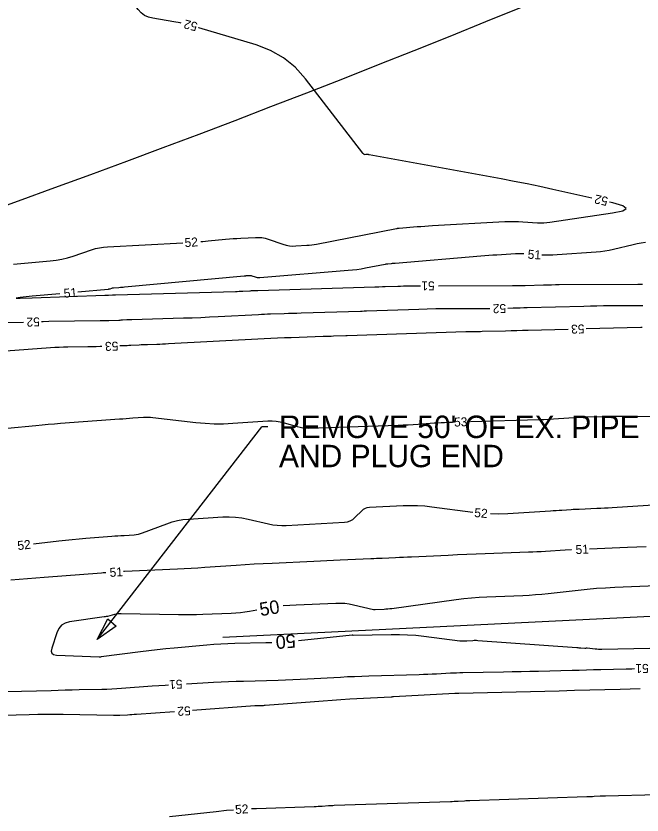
# Model space of a CAD drawing. Extents: x 2384780 to 2405861, y 547869 to 573706.
# Drawn here: x 2391322 to 2391461.6, y 552612.6 to 552790.7 of the extents above; entities that cross this region are included whole.
import ezdxf

# ---------------------------------------------------------------- set-up
doc = ezdxf.new("R2010")
doc.units = 0
for name, color, linetype in [('Old_Level_5', 7, 'Continuous'), ('Old_Level_60', 7, 'Continuous'), ('Old_Level_61', 7, 'Continuous')]:
    doc.layers.add(name, color=color, linetype=linetype)

msp = doc.modelspace()

# ---------------------------------------------------------------- linework, layer by layer
at = {"layer": 'Old_Level_5'}
for p in [(2391340.12975, 552651.70825), (2391378.13355, 552699.09959)]:
    msp.add_line(p, (2391376.81689, 552699.09959), dxfattribs=at)
msp.add_lwpolyline([(2391368.144, 552652.22025), (2391566.47975, 552661.99175), (2391802.65175, 552661.99175), (2391851.9615, 552660.77025)], dxfattribs=at)
msp.add_lwpolyline([(2391344.366, 552654.64375), (2391340.12975, 552651.70825), (2391342.48625, 552656.292)], close=True, dxfattribs=at)
msp.add_arc((2390350.00532, 555442.22291), 2863, 287.79675278, 298.78936111, dxfattribs=at)
at = {"layer": 'Old_Level_60'}
for points in [[(2391358.85525, 552789.041), (2391358.5855, 552789.09975), (2391357.161, 552789.363), (2391352.491, 552790.1515), (2391351.536, 552790.3985), (2391350.673, 552790.80125), (2391349.9015, 552791.36), (2391349.22175, 552792.07475), (2391328.7665, 552817.66), (2391324.2475, 552821.907), (2391319.45725, 552823.6835), (2391314.39575, 552822.989), (2391309.06275, 552819.82375), (2391282.4375, 552798.399), (2391282.34725, 552798.339)], [(2391450.38525, 552750.058), (2391441.692, 552751.9975), (2391438.81625, 552752.62475), (2391435.93475, 552753.2245), (2391433.048, 552753.797), (2391430.15525, 552754.342), (2391400.75775, 552759.7365), (2391400.687, 552759.74775), (2391400.616, 552759.7555), (2391400.54475, 552759.75975), (2391400.47325, 552759.76075), (2391400.23925, 552759.758), (2391400.189, 552759.7575), (2391400.13875, 552759.75675), (2391400.08875, 552759.75625), (2391400.0385, 552759.75575), (2391399.73725, 552759.75225), (2391399.6885, 552759.75625), (2391399.64375, 552759.77), (2391399.603, 552759.793), (2391399.56625, 552759.8255), (2391399.453, 552759.947), (2391399.429, 552759.97325), (2391399.40575, 552760), (2391399.383, 552760.0275), (2391399.361, 552760.0555), (2391386.516, 552776.684), (2391384.236, 552779.22125), (2391381.6545, 552781.31975), (2391378.77125, 552782.98), (2391375.5865, 552784.20175), (2391362.7975, 552788.0455), (2391362.733, 552788.064)], [(2391363.2095, 552740.39175), (2391363.6325, 552740.425), (2391364.83125, 552740.5315), (2391368.74525, 552740.8985), (2391369.58425, 552740.97275), (2391370.42375, 552741.0385), (2391371.26425, 552741.09575), (2391372.105, 552741.1445), (2391375.429, 552741.3195), (2391376.1365, 552741.32325), (2391376.83475, 552741.25975), (2391377.52325, 552741.129), (2391378.2025, 552740.93075), (2391381.51, 552739.79325), (2391382.22375, 552739.58575), (2391382.94725, 552739.451), (2391383.6805, 552739.389), (2391384.4235, 552739.3995), (2391386.87925, 552739.55325), (2391387.4045, 552739.59475), (2391387.9275, 552739.65325), (2391388.44825, 552739.72875), (2391388.96675, 552739.82125), (2391406.83, 552743.307), (2391406.88875, 552743.3175), (2391406.94775, 552743.32675), (2391407.007, 552743.3345), (2391407.0665, 552743.3405), (2391407.26075, 552743.358), (2391407.3025, 552743.36175), (2391407.34425, 552743.3655), (2391407.386, 552743.369), (2391407.4275, 552743.3725), (2391411.425, 552743.7105), (2391412.28175, 552743.77975), (2391413.139, 552743.84275), (2391413.9965, 552743.8995), (2391414.85475, 552743.95025), (2391431.02625, 552744.84575), (2391432.0225, 552744.8855), (2391433.01875, 552744.89425), (2391434.0145, 552744.872), (2391435.01025, 552744.819), (2391438.2625, 552744.59475), (2391438.9585, 552744.5655), (2391439.65325, 552744.57425), (2391440.34625, 552744.6205), (2391441.038, 552744.70475), (2391455.02075, 552746.7925), (2391457.273, 552747.26625), (2391458.03675, 552747.79325), (2391457.3125, 552748.37325), (2391455.09975, 552749.00625), (2391454.28925, 552749.18725)], [(2391321.48225, 552735.32375), (2391329.627, 552736.06325), (2391330.9345, 552736.221), (2391332.22575, 552736.45575), (2391333.50075, 552736.76725), (2391334.75925, 552737.1555), (2391338.84375, 552738.5495), (2391339.725, 552738.817), (2391340.6185, 552739.022), (2391341.52375, 552739.16475), (2391342.44125, 552739.245), (2391359.21775, 552740.13575)], [(2391462.32325, 552740.15725), (2391461.4075, 552740.0195), (2391460.4965, 552739.85175), (2391459.59075, 552739.65375), (2391455.1915, 552738.61625), (2391454.246, 552738.413), (2391453.2945, 552738.24775), (2391452.33725, 552738.12075), (2391451.37425, 552738.03175), (2391442.63325, 552737.39825), (2391441.7115, 552737.34775), (2391440.7895, 552737.32975), (2391439.8675, 552737.3445), (2391439.224, 552737.3775)], [(2391435.2325, 552737.63525), (2391434.6425, 552737.64825), (2391433.99675, 552737.6425), (2391433.35075, 552737.61675), (2391429.18075, 552737.386), (2391428.28725, 552737.33325), (2391427.3945, 552737.274), (2391426.502, 552737.20825), (2391425.61, 552737.13625), (2391406.51775, 552735.52275), (2391406.29875, 552735.50425), (2391406.07975, 552735.48525), (2391405.86075, 552735.466), (2391405.64175, 552735.44625), (2391404.9265, 552735.382), (2391404.7735, 552735.36625), (2391404.621, 552735.3465), (2391404.469, 552735.323), (2391404.31775, 552735.2955), (2391399.897, 552734.43275), (2391398.94775, 552734.26125), (2391397.995, 552734.1165), (2391397.0385, 552733.9985), (2391396.07825, 552733.90725), (2391376.338, 552732.309), (2391376.10475, 552732.302), (2391375.87425, 552732.31875), (2391375.64675, 552732.3595), (2391375.4225, 552732.42425), (2391374.69425, 552732.6745), (2391374.53725, 552732.7205), (2391374.37775, 552732.75075), (2391374.21625, 552732.7655), (2391374.05275, 552732.7645), (2391373.41325, 552732.731), (2391373.2765, 552732.723), (2391373.1395, 552732.71375), (2391373.00275, 552732.703), (2391372.86625, 552732.69075), (2391346.18725, 552730.18875), (2391345.8815, 552730.1615), (2391345.5755, 552730.1375), (2391345.26925, 552730.1165), (2391344.96275, 552730.09875), (2391343.779, 552730.036), (2391343.65625, 552730.02525), (2391343.53525, 552730.006), (2391343.41575, 552729.97875), (2391343.298, 552729.943), (2391342.91575, 552729.8125), (2391342.83325, 552729.787), (2391342.74975, 552729.76675), (2391342.665, 552729.75125), (2391342.5795, 552729.741), (2391335.77325, 552729.123)], [(2391331.7895, 552728.76125), (2391325.59325, 552728.19875), (2391322.933, 552727.93375), (2391322.05025, 552727.78375), (2391322.945, 552727.74825), (2391325.61725, 552727.8275), (2391341.81475, 552728.449), (2391342.02525, 552728.4565), (2391342.236, 552728.4625), (2391342.44675, 552728.4675), (2391342.6575, 552728.471), (2391343.5395, 552728.48325), (2391343.59025, 552728.484), (2391343.641, 552728.48525), (2391343.69175, 552728.4865), (2391343.7425, 552728.48825), (2391343.9255, 552728.49475), (2391343.95225, 552728.49575), (2391343.979, 552728.49675), (2391344.00575, 552728.498), (2391344.0325, 552728.49925), (2391344.11975, 552728.504), (2391344.13825, 552728.505), (2391344.157, 552728.50575), (2391344.17575, 552728.5065), (2391344.1945, 552728.507), (2391370.92525, 552729.28075), (2391371.337, 552729.294), (2391371.7485, 552729.30975), (2391372.16, 552729.32775), (2391372.5715, 552729.34825), (2391374.12825, 552729.43075), (2391374.3095, 552729.44), (2391374.491, 552729.44825), (2391374.6725, 552729.45575), (2391374.854, 552729.46225), (2391375.447, 552729.4825), (2391375.574, 552729.48675), (2391375.701, 552729.49075), (2391375.82825, 552729.49475), (2391375.95525, 552729.49875), (2391401.984, 552730.2865), (2391402.2185, 552730.2935), (2391402.453, 552730.30075), (2391402.6875, 552730.30775), (2391402.922, 552730.315), (2391403.68825, 552730.338), (2391403.85225, 552730.34325), (2391404.0165, 552730.34825), (2391404.1805, 552730.35375), (2391404.34475, 552730.35925), (2391407.1615, 552730.45525), (2391407.765, 552730.47325), (2391408.36875, 552730.487), (2391408.97275, 552730.49575), (2391409.5765, 552730.49975), (2391412.2135, 552730.5075)], [(2391416.2135, 552730.51925), (2391432.6945, 552730.56725), (2391432.97825, 552730.569), (2391433.262, 552730.57225), (2391433.5455, 552730.5775), (2391433.829, 552730.58425), (2391434.7555, 552730.609), (2391434.954, 552730.6145), (2391435.1525, 552730.61975), (2391435.351, 552730.625), (2391435.5495, 552730.6305), (2391439.6345, 552730.74025), (2391440.50975, 552730.7615), (2391441.38525, 552730.77775), (2391442.26075, 552730.78925), (2391443.1365, 552730.796), (2391460.618, 552730.88225), (2391460.97975, 552730.885), (2391461.34125, 552730.8895), (2391461.70275, 552730.89575)], [(2391427.65125, 552725.42625), (2391419.35625, 552725.402), (2391417.47325, 552725.389), (2391415.59075, 552725.36175), (2391413.7085, 552725.3195), (2391411.8265, 552725.26275), (2391400.1805, 552724.866), (2391400.046, 552724.8615), (2391399.9115, 552724.85725), (2391399.777, 552724.85275), (2391399.64275, 552724.84875), (2391399.2035, 552724.8355), (2391399.1095, 552724.8325), (2391399.01525, 552724.82975), (2391398.92125, 552724.827), (2391398.827, 552724.824), (2391385.557, 552724.4225), (2391384.6175, 552724.3935), (2391383.67825, 552724.36375), (2391382.739, 552724.33325), (2391381.79975, 552724.302), (2391378.73125, 552724.198), (2391378.074, 552724.17425), (2391377.41675, 552724.14725), (2391376.7595, 552724.117), (2391376.1025, 552724.08375), (2391367.0895, 552723.606), (2391365.158, 552723.5095), (2391363.226, 552723.4245), (2391361.2935, 552723.35125), (2391359.3605, 552723.2895), (2391347.84525, 552722.956), (2391347.55975, 552722.947), (2391347.274, 552722.936), (2391346.9885, 552722.9235), (2391346.703, 552722.90925), (2391345.7705, 552722.8595), (2391345.57075, 552722.84925), (2391345.371, 552722.84), (2391345.171, 552722.8315), (2391344.971, 552722.824), (2391342.7235, 552722.74475), (2391342.24175, 552722.729), (2391341.76, 552722.716), (2391341.27825, 552722.7055), (2391340.7965, 552722.6975), (2391329.31575, 552722.539), (2391328.03125, 552722.51725), (2391327.703, 552722.50975)], [(2391461.73775, 552726.08175), (2391461.139, 552726.0775), (2391454.399, 552726.04425), (2391452.95475, 552726.033), (2391451.51075, 552726.014), (2391450.06675, 552725.987), (2391448.623, 552725.95225), (2391435.97275, 552725.612), (2391435.195, 552725.591), (2391434.41725, 552725.57025), (2391433.6395, 552725.54925), (2391432.86175, 552725.52825), (2391431.6505, 552725.49575)], [(2391323.705, 552722.38675), (2391319.985, 552722.244)], [(2391461.63575, 552721.2705), (2391461.45775, 552721.26725), (2391461.27975, 552721.26275), (2391449.09975, 552720.93525)], [(2391445.101, 552720.82775), (2391436.22575, 552720.589), (2391434.95375, 552720.55475), (2391433.682, 552720.52075), (2391432.41, 552720.4865), (2391431.13825, 552720.45225), (2391425.91975, 552720.312), (2391425.56125, 552720.30325), (2391425.20275, 552720.297), (2391424.84425, 552720.29275), (2391424.4855, 552720.2905), (2391423.314, 552720.287), (2391423.063, 552720.2855), (2391422.812, 552720.28175), (2391422.561, 552720.276), (2391422.31, 552720.2685), (2391395.8755, 552719.368), (2391395.841, 552719.367), (2391395.80675, 552719.36575), (2391395.77225, 552719.36475), (2391395.738, 552719.36375), (2391395.6255, 552719.36025), (2391395.6015, 552719.3595), (2391395.5775, 552719.35875), (2391395.5535, 552719.358), (2391395.52925, 552719.35725), (2391392.8175, 552719.27525), (2391392.2365, 552719.2575), (2391391.65525, 552719.239), (2391391.07425, 552719.22025), (2391390.49325, 552719.20075), (2391383.38725, 552718.96), (2391381.86475, 552718.90475), (2391380.3425, 552718.84225), (2391378.8205, 552718.7725), (2391377.299, 552718.6955), (2391355.998, 552717.5665), (2391355.3515, 552717.53425), (2391354.70475, 552717.50575), (2391354.05775, 552717.48125), (2391353.41075, 552717.4605), (2391351.29675, 552717.39925), (2391350.84375, 552717.38475), (2391350.391, 552717.3675), (2391349.93825, 552717.3475), (2391349.4855, 552717.32475), (2391347.57975, 552717.22325), (2391347.1715, 552717.2025), (2391346.763, 552717.1835), (2391346.35425, 552717.16625), (2391345.94575, 552717.151), (2391345.17575, 552717.12375)], [(2391341.178, 552716.98425), (2391340.78925, 552716.9715), (2391339.879, 552716.94675), (2391338.96875, 552716.927), (2391338.0585, 552716.912), (2391333.546, 552716.8495), (2391332.57925, 552716.82925), (2391331.61325, 552716.79475), (2391330.64775, 552716.74625), (2391329.683, 552716.68375), (2391314.7245, 552715.6045)], [(2391423.3115, 552700.26175), (2391438.59475, 552700.71425), (2391439.67825, 552700.75175), (2391440.7615, 552700.79975), (2391441.844, 552700.8585), (2391442.926, 552700.92775), (2391446.45975, 552701.17125), (2391447.21725, 552701.21975), (2391447.975, 552701.26), (2391448.73325, 552701.29275), (2391449.49175, 552701.31725), (2391453.9515, 552701.4395), (2391454.90725, 552701.46225), (2391455.863, 552701.47775), (2391456.81875, 552701.486), (2391457.77475, 552701.48725), (2391480.0305, 552701.434)], [(2391320.08525, 552698.79425), (2391326.46275, 552699.423), (2391327.82975, 552699.5535), (2391329.1975, 552699.6755), (2391330.566, 552699.789), (2391331.935, 552699.894), (2391345.074, 552700.86075), (2391345.814, 552700.915), (2391346.554, 552700.9695), (2391347.294, 552701.024), (2391348.03425, 552701.0785), (2391350.45175, 552701.25625), (2391350.9695, 552701.282), (2391351.48675, 552701.28325), (2391352.00325, 552701.25975), (2391352.5195, 552701.21175), (2391362.09475, 552700.092), (2391364.14775, 552699.8995), (2391366.203, 552699.80125), (2391368.26075, 552699.798), (2391370.32075, 552699.889), (2391378.1845, 552700.41725), (2391379.10325, 552700.43875), (2391380.013, 552700.3795), (2391380.91375, 552700.23925), (2391381.80575, 552700.01825), (2391384.705, 552699.16425), (2391385.3295, 552699.0065), (2391385.9605, 552698.89975), (2391386.598, 552698.844), (2391387.242, 552698.839), (2391407.22925, 552699.4685), (2391408.33325, 552699.509), (2391409.437, 552699.5605), (2391410.54, 552699.62325), (2391411.64225, 552699.69725), (2391415.2425, 552699.957), (2391416.01425, 552700.00875), (2391416.7865, 552700.052), (2391417.559, 552700.08725), (2391418.33175, 552700.11425), (2391419.31325, 552700.14325)], [(2391325.92775, 552673.03225), (2391331.522, 552673.696), (2391333.04175, 552673.86825), (2391334.563, 552674.02475), (2391336.08575, 552674.16525), (2391337.61, 552674.28975), (2391343.3565, 552674.729), (2391344.042, 552674.78), (2391344.72775, 552674.8285), (2391345.41375, 552674.87425), (2391346.09975, 552674.9175), (2391348.3415, 552675.054), (2391348.818, 552675.10075), (2391349.287, 552675.18275), (2391349.74875, 552675.29975), (2391350.20275, 552675.452), (2391355.64425, 552677.503), (2391356.82, 552677.89725), (2391358.015, 552678.20125), (2391359.2295, 552678.41475), (2391360.4635, 552678.53825), (2391368.122, 552679.01925), (2391369.54375, 552679.0565), (2391370.9565, 552678.9895), (2391372.3605, 552678.81775), (2391373.7555, 552678.54175), (2391378.29825, 552677.469), (2391379.27475, 552677.27475), (2391380.25775, 552677.152), (2391381.247, 552677.10075), (2391382.2425, 552677.121), (2391395.25225, 552677.84925), (2391395.90825, 552677.94275), (2391396.51475, 552678.14675), (2391397.07175, 552678.46175), (2391397.5795, 552678.88725), (2391399.15775, 552680.458), (2391399.51325, 552680.7555), (2391399.90325, 552680.97475), (2391400.328, 552681.116), (2391400.78725, 552681.179), (2391408.31, 552681.5575), (2391409.9205, 552681.602), (2391411.52825, 552681.573), (2391413.13275, 552681.4705), (2391414.73425, 552681.2945), (2391423.82475, 552680.086), (2391423.83175, 552680.08525)], [(2391427.81675, 552679.75625), (2391429.68375, 552679.73475), (2391431.6435, 552679.80675), (2391441.148, 552680.38475), (2391441.78875, 552680.42425), (2391442.4295, 552680.465), (2391443.07025, 552680.50675), (2391443.71075, 552680.5495), (2391445.803, 552680.69125), (2391446.2515, 552680.72025), (2391446.7, 552680.746), (2391447.14875, 552680.7685), (2391447.59775, 552680.788), (2391451.52925, 552680.945), (2391452.3715, 552680.9815), (2391453.2135, 552681.02375), (2391454.05525, 552681.07175), (2391454.8965, 552681.12525), (2391465.21425, 552681.81625)], [(2391445.88225, 552671.67875), (2391445.7925, 552671.67425), (2391444.4445, 552671.59625), (2391440.042, 552671.32925), (2391439.0985, 552671.27475), (2391438.15475, 552671.226), (2391437.2105, 552671.18275), (2391436.26625, 552671.145), (2391426.635, 552670.78875), (2391424.57125, 552670.71025), (2391422.50775, 552670.62725), (2391420.44425, 552670.54025), (2391418.38125, 552670.44875), (2391410.17125, 552670.076), (2391409.2735, 552670.03525), (2391408.37575, 552669.99425), (2391407.47775, 552669.9535), (2391406.58, 552669.91275), (2391403.64725, 552669.779), (2391403.01875, 552669.7505), (2391402.39025, 552669.72175), (2391401.76175, 552669.69325), (2391401.13325, 552669.66475), (2391394.27575, 552669.3535), (2391392.80625, 552669.28675), (2391391.33675, 552669.21975), (2391389.86725, 552669.153), (2391388.39775, 552669.086), (2391379.09575, 552668.6625), (2391377.10275, 552668.566), (2391375.11025, 552668.458), (2391373.11875, 552668.33875), (2391371.12775, 552668.20825), (2391364.07325, 552667.72525), (2391362.5615, 552667.62625), (2391361.049, 552667.5355), (2391359.53625, 552667.4535), (2391358.023, 552667.37975), (2391346.23325, 552666.8405), (2391346.00375, 552666.82925)], [(2391462.484, 552672.35375), (2391460.4075, 552672.258), (2391458.3305, 552672.17475), (2391449.878, 552671.86125)], [(2391342.012, 552666.5725), (2391341.8055, 552666.55775), (2391341.448, 552666.53125), (2391341.09075, 552666.50375), (2391328.27625, 552665.51225), (2391326.41825, 552665.3665), (2391324.56075, 552665.217), (2391322.70325, 552665.0635), (2391320.84625, 552664.90625)], [(2391359.9965, 552641.8365), (2391366.04325, 552642.17375), (2391367.72175, 552642.2615), (2391369.401, 552642.33725), (2391371.0805, 552642.4015), (2391372.76075, 552642.45375), (2391380.42075, 552642.66525), (2391382.062, 552642.71625), (2391383.70275, 552642.7785), (2391385.343, 552642.852), (2391386.983, 552642.93675), (2391394.34675, 552643.34275), (2391395.925, 552643.4245), (2391397.5035, 552643.49525), (2391399.08275, 552643.55525), (2391400.66225, 552643.6045), (2391411.87225, 552643.916), (2391412.8395, 552643.946), (2391413.8065, 552643.9825), (2391414.773, 552644.0255), (2391415.7395, 552644.075), (2391418.896, 552644.24675), (2391419.5725, 552644.28075), (2391420.24925, 552644.30825), (2391420.926, 552644.32975), (2391421.60325, 552644.34525), (2391430.7075, 552644.51225), (2391432.65825, 552644.5495), (2391434.609, 552644.59), (2391436.55975, 552644.63375), (2391438.5105, 552644.68075), (2391445.97225, 552644.8665), (2391447.571, 552644.90625), (2391449.17, 552644.946), (2391450.769, 552644.98575), (2391452.36775, 552645.0255), (2391458.07325, 552645.1675), (2391459.29575, 552645.197), (2391459.9315, 552645.2115)], [(2391319.9565, 552640.08275), (2391329.8125, 552640.377), (2391331.3755, 552640.4215), (2391332.93875, 552640.46225), (2391334.50225, 552640.499), (2391336.0655, 552640.53175), (2391341.173, 552640.632), (2391342.267, 552640.66125), (2391343.36025, 552640.7055), (2391344.453, 552640.765), (2391345.54475, 552640.8395), (2391352.363, 552641.35325), (2391353.82425, 552641.46), (2391355.286, 552641.55925), (2391356.00325, 552641.6045)], [(2391461.1945, 552640.677), (2391456.687, 552640.56475), (2391453.2975, 552640.4805), (2391449.90775, 552640.39625), (2391446.51825, 552640.31175), (2391443.12875, 552640.2275), (2391420.74225, 552639.6705), (2391420.653, 552639.66825), (2391420.56375, 552639.66625), (2391420.4745, 552639.6645), (2391420.385, 552639.66275), (2391420.0935, 552639.65725), (2391420.031, 552639.656), (2391419.9685, 552639.654), (2391419.906, 552639.65125), (2391419.8435, 552639.64825), (2391406.159, 552638.903), (2391406.1085, 552638.9005), (2391406.058, 552638.89825), (2391406.0075, 552638.89625), (2391405.95675, 552638.89475), (2391405.79175, 552638.89), (2391405.75625, 552638.889), (2391405.721, 552638.88775), (2391405.6855, 552638.886), (2391405.65025, 552638.88425), (2391396.43525, 552638.376), (2391394.461, 552638.2615), (2391392.4875, 552638.13525), (2391390.51475, 552637.99775), (2391388.54275, 552637.8485), (2391377.58275, 552636.9875), (2391377.3495, 552636.971), (2391377.116, 552636.958), (2391376.88225, 552636.94875), (2391376.6485, 552636.943), (2391375.62275, 552636.926), (2391375.58975, 552636.92525), (2391375.55675, 552636.92425), (2391375.524, 552636.92325), (2391375.491, 552636.92175), (2391375.3835, 552636.91675), (2391375.3605, 552636.9155), (2391375.3375, 552636.91425), (2391375.3145, 552636.91275), (2391375.2915, 552636.91125), (2391361.332, 552635.89875)], [(2391357.3425, 552635.60925), (2391348.8975, 552634.99675), (2391348.38375, 552634.96125), (2391347.86975, 552634.92875), (2391347.3555, 552634.8995), (2391346.84125, 552634.87375), (2391345.1605, 552634.79425), (2391344.8005, 552634.78025), (2391344.44025, 552634.77225), (2391344.07975, 552634.77025), (2391343.7195, 552634.77425), (2391332.55, 552634.99175), (2391330.65675, 552635.017), (2391328.76375, 552635.01875), (2391326.87075, 552634.99725), (2391324.978, 552634.9525), (2391316.23225, 552634.6915)], [(2391374.479, 552614.0165), (2391375.663, 552614.06825), (2391388.51, 552614.50275), (2391388.949, 552614.5195), (2391389.3875, 552614.53975), (2391389.826, 552614.564), (2391390.26425, 552614.59175), (2391391.6955, 552614.6885), (2391392.00225, 552614.708), (2391392.30925, 552614.72475), (2391392.61625, 552614.739), (2391392.9235, 552614.75075), (2391418.853, 552615.61775), (2391419.2855, 552615.6335), (2391419.718, 552615.652), (2391420.1505, 552615.67325), (2391420.5825, 552615.69725), (2391421.99425, 552615.77975), (2391422.29675, 552615.7965), (2391422.5995, 552615.81125), (2391422.90225, 552615.82425), (2391423.205, 552615.83525), (2391449.28375, 552616.699), (2391449.695, 552616.7135), (2391450.10625, 552616.7305), (2391450.51725, 552616.7495), (2391450.92825, 552616.77075), (2391452.27075, 552616.8435), (2391452.55825, 552616.858), (2391452.846, 552616.8705), (2391453.134, 552616.8805), (2391453.422, 552616.88875), (2391465.12375, 552617.17275)], [(2391356.206, 552612.234), (2391366.669, 552613.41125), (2391368.91275, 552613.6415), (2391370.487, 552613.772)]]:
    msp.add_lwpolyline(points, dxfattribs=at)
at = {"layer": 'Old_Level_61'}
for points in [[(2391466.659, 552663.7035), (2391455.4985, 552663.273), (2391453.45325, 552663.17525), (2391451.411, 552663.03975), (2391449.3715, 552662.86675), (2391447.33475, 552662.656), (2391440.68625, 552661.90625), (2391439.2605, 552661.75875), (2391437.833, 552661.637), (2391436.40325, 552661.54125), (2391434.97175, 552661.47125), (2391426.96325, 552661.15325), (2391425.24925, 552661.06425), (2391423.53875, 552660.9335), (2391421.83175, 552660.76125), (2391420.12875, 552660.54725), (2391405.788, 552658.56775), (2391405.35575, 552658.5135), (2391404.9225, 552658.47025), (2391404.48825, 552658.4375), (2391404.05325, 552658.4155), (2391402.10125, 552658.3415), (2391402.061, 552658.33925), (2391402.021, 552658.33625), (2391401.98075, 552658.33175), (2391401.941, 552658.32625), (2391401.8105, 552658.30625), (2391401.78275, 552658.3035), (2391401.755, 552658.30325), (2391401.72725, 552658.30575), (2391401.69975, 552658.311), (2391397.224, 552659.375), (2391396.26175, 552659.56925), (2391395.293, 552659.69675), (2391394.3175, 552659.75675), (2391393.33575, 552659.75), (2391384.4755, 552659.3855), (2391383.02625, 552659.302), (2391381.60775, 552659.1735)], [(2391375.682, 552658.2405), (2391374.0335, 552657.9535), (2391373.02975, 552657.796), (2391372.0225, 552657.672), (2391371.0115, 552657.582), (2391369.997, 552657.52575), (2391363.646, 552657.27975), (2391362.285, 552657.23675), (2391360.92375, 552657.2125), (2391359.56225, 552657.20725), (2391358.2005, 552657.221), (2391345.48175, 552657.438), (2391345.1025, 552657.4315), (2391344.72675, 552657.39875), (2391344.354, 552657.34), (2391343.9845, 552657.25525), (2391342.41175, 552656.83675), (2391342.3395, 552656.81975), (2391342.2665, 552656.80725), (2391342.19275, 552656.799), (2391342.1185, 552656.79525), (2391341.87475, 552656.79025), (2391341.8225, 552656.7885), (2391341.7705, 552656.785), (2391341.71875, 552656.78), (2391341.667, 552656.77325), (2391333.97225, 552655.65475), (2391332.9665, 552655.3825), (2391332.1505, 552654.88525), (2391331.5245, 552654.1635), (2391331.08875, 552653.21675), (2391329.975, 552649.7575), (2391329.8635, 552649.105), (2391330.00625, 552648.6305), (2391330.403, 552648.33375), (2391331.05425, 552648.21475), (2391340.56025, 552647.8475), (2391340.60575, 552647.8465), (2391340.65125, 552647.847), (2391340.69675, 552647.849), (2391340.74225, 552647.8525), (2391340.89075, 552647.8665), (2391340.9225, 552647.86975), (2391340.95425, 552647.87325), (2391340.986, 552647.877), (2391341.0175, 552647.881), (2391349.75825, 552649.0445), (2391351.63225, 552649.28375), (2391353.50875, 552649.50275), (2391355.38725, 552649.7015), (2391357.26825, 552649.88025), (2391364.53775, 552650.53125), (2391366.09625, 552650.6575), (2391367.65625, 552650.7565), (2391369.21775, 552650.8285), (2391370.78075, 552650.87375), (2391377.67675, 552651.01325), (2391379.01225, 552651.05375)], [(2391384.9935, 552651.51225), (2391396.92675, 552652.71425), (2391396.95175, 552652.716), (2391396.97675, 552652.71575), (2391397.00175, 552652.714), (2391397.0265, 552652.7105), (2391397.1075, 552652.6965), (2391397.125, 552652.69375), (2391397.1425, 552652.692), (2391397.16, 552652.691), (2391397.1775, 552652.691), (2391405.6825, 552652.836), (2391407.50325, 552652.835), (2391409.3205, 552652.7695), (2391411.1345, 552652.6395), (2391412.94475, 552652.445), (2391420.9665, 552651.44), (2391421.36275, 552651.40075), (2391421.759, 552651.382), (2391422.156, 552651.384), (2391422.55325, 552651.40675), (2391423.852, 552651.514), (2391424.13025, 552651.53175), (2391424.40875, 552651.5385), (2391424.687, 552651.5345), (2391424.9655, 552651.5195), (2391447.031, 552649.9135), (2391447.24875, 552649.89725), (2391447.4665, 552649.88075), (2391447.68425, 552649.8635), (2391447.90175, 552649.8455), (2391448.80875, 552649.77025), (2391448.8625, 552649.7685), (2391448.91575, 552649.77275), (2391448.96825, 552649.7825), (2391449.02, 552649.79775), (2391449.1875, 552649.85775), (2391449.22375, 552649.86825), (2391449.26025, 552649.8745), (2391449.2975, 552649.8765), (2391449.335, 552649.874), (2391451.11725, 552649.6545), (2391451.4995, 552649.61425), (2391451.8825, 552649.58775), (2391452.26625, 552649.5745), (2391452.6505, 552649.575), (2391477.52675, 552650.04875)]]:
    msp.add_lwpolyline(points, dxfattribs=at)

# ---------------------------------------------------------------- texts
at = {"layer": 'Old_Level_5'}
for s, p in [("REMOVE 50' OF EX. PIPE", (2391380.63355, 552696.59959)), ('AND PLUG END', (2391380.63355, 552690.09984))]:
    msp.add_text(s, height=4.9999995, dxfattribs=at).set_placement(p)
at = {"layer": 'Old_Level_60'}
for s, rotation, p in [('52', 165.8565694, (2391362.6285, 552789.1625)), ('52', 167.4240139, (2391454.14575, 552750.24375)), ('52', 3.6704, (2391359.65225, 552739.1455)), ('51', 356.3064639, (2391436.03275, 552736.58525)), ('51', 5.1877139, (2391332.74275, 552727.84375)), ('51', 180.1671583, (2391415.34425, 552731.51675)), ('52', 180.9976806, (2391431.26325, 552726.473)), ('52', 181.7613667, (2391327.302, 552723.507)), ('53', 181.5405639, (2391448.7185, 552721.9255)), ('53', 181.9994694, (2391344.7865, 552718.11025)), ('53', 1.696475, (2391419.69725, 552699.15425)), ('52', 355.2799694, (2391424.1135, 552679.00925)), ('52', 6.7664417, (2391322.441, 552671.6115)), ('51', 2.6162861, (2391446.79275, 552670.72725)), ('51', 3.6798694, (2391342.94, 552665.64)), ('51', 181.1726639, (2391463.044, 552646.2775)), ('51', 183.3220333, (2391359.07375, 552642.7885)), ('52', 184.1485417, (2391360.89025, 552636.86925)), ('52', 3.5068833, (2391370.9165, 552612.8135))]:
    msp.add_text(s, height=2, rotation=rotation, dxfattribs=at).set_placement(p)
at = {"layer": 'Old_Level_61'}
for rotation, p in [(8.9489778, (2391376.5375, 552656.906)), (184.3851167, (2391384.24725, 552652.9055))]:
    msp.add_text('50', height=3, rotation=rotation, dxfattribs=at).set_placement(p)

doc.saveas('drawing.dxf')
